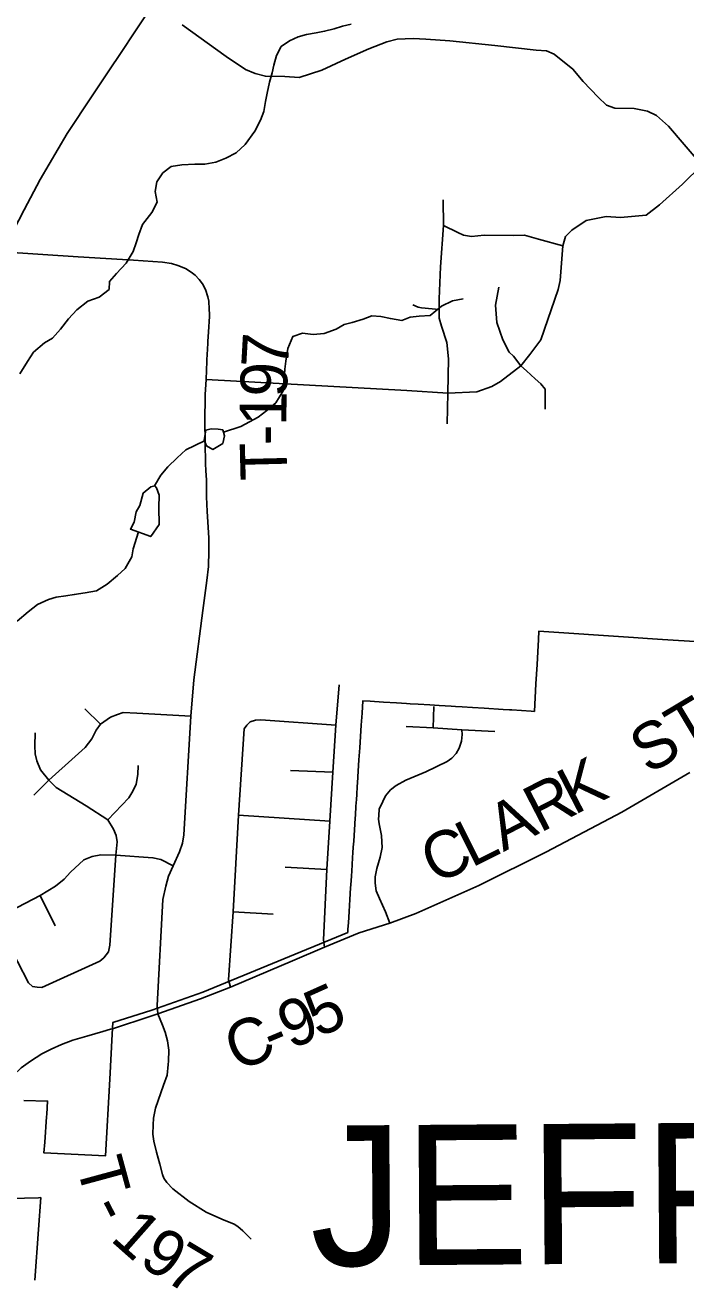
# Model space of a CAD drawing. Extents: x 114604 to 551442, y 316898 to 567001.
# Drawn here: x 244471 to 248711, y 409017 to 417074 of the extents above; entities that cross this region are included whole.
import ezdxf

# ---------------------------------------------------------------- set-up
doc = ezdxf.new("R2010")
doc.units = 0
for name, color, linetype in [('GE_P_Alignment_1000_Cardinal_Points', 7, 'Continuous'), ('GE_P_Alignment_1000_Stations', 7, 'Continuous'), ('GE_P_Alignment_100_Cardinal_Points', 7, 'Continuous'), ('GE_P_Alignment_100_Stations', 7, 'Continuous'), ('GE_P_Alignment_500_Bearings', 7, 'Continuous'), ('GE_P_Alignment_500_Stations', 7, 'Continuous'), ('MT_X_Edge_Line', 7, 'Continuous'), ('PM_P_Cells', 7, 'Continuous'), ('PM_P_CL_Double_Solid', 7, 'Continuous'), ('PM_P_Crosswalk', 7, 'Continuous')]:
    doc.layers.add(name, color=color, linetype=linetype)

msp = doc.modelspace()

# ---------------------------------------------------------------- linework, layer by layer
at = {"layer": 'GE_P_Alignment_1000_Cardinal_Points'}
for p, q in [((245643.9, 415043.1), (245647.4, 415104.4)), ((245640.4, 414981.8), (245643.9, 415043.1)), ((247088.4, 412561.1), (247093.6, 412698.7)), ((247274, 412547.9), (247485.6, 412538))]:
    msp.add_line(p, q, dxfattribs=at)
for points in [[(245650.4, 415285.7), (245649.4, 415302), (245643.2, 415328.9), (245627.4, 415375.1), (245609.3, 415411.5), (245587.1, 415440.6), (245561.7, 415468.9), (245536.4, 415488.2), (245499.7, 415511.1), (245450, 415530.6), (245409.7, 415542.6), (245352.7, 415551.1), (245166.5, 415565.2), (244811.4, 415585), (244325.7, 415618.2)], [(245647.4, 415104.4), (245653.1, 415202.5), (245651.8, 415263.9), (245650.4, 415285.7)], [(245635.2, 414858.8), (245639.7, 414969.6), (245640.4, 414981.8)], [(245626.5, 414691.5), (245626.6, 414702.1), (245632.8, 414797.3), (245635.2, 414858.8)], [(245629.9, 414215), (245627.3, 414257.3), (245624.4, 414531.3), (245626.5, 414691.5)], [(245640, 413950.8), (245635, 414045.8), (245633.7, 414151.7), (245629.9, 414215)], [(245318.9, 410779.5), (245354.9, 411459.5), (245372.7, 411546), (245391.6, 411609), (245420, 411676.8), (245462.3, 411766.1), (245481.1, 411821.4), (245489.7, 411875.4), (245534, 412636.4), (245553.8, 412870), (245611.4, 413315.1), (245637.2, 413508.6), (245648.4, 413596.7), (245650.4, 413698.4), (245648.9, 413781.9), (245640, 413950.8)], [(246916.3, 412570.3), (247088.4, 412561.1), (247274, 412547.9)], [(246811.9, 411307.5), (246784.2, 411381.3), (246744, 411466.5), (246723.9, 411516.3), (246717.3, 411564.2), (246718, 411605.9), (246727, 411659.1), (246748.4, 411732.2), (246762.5, 411792.8), (246760.2, 411829.2), (246757.8, 411870.9), (246742.7, 411944.8), (246738.3, 411976), (246740.2, 411999), (246743, 412038.6), (246765.6, 412089.8), (246784.1, 412125.4), (246815.1, 412163.1), (246852.4, 412192.6), (246914.7, 412225.3), (247042.5, 412278.4), (247178.5, 412345), (247208.6, 412367.1), (247237.5, 412397.6), (247257.1, 412432.1), (247270.3, 412477), (247275.2, 412519.8), (247274, 412547.9)], [(245390.5, 410421.1), (245392.6, 410491.4), (245385.3, 410552.2), (245369, 410608.5), (245351.9, 410653), (245321.4, 410725.1), (245318.9, 410779.5)], [(245921.9, 409278.4), (245867.5, 409332), (245836.3, 409359.4), (245812.1, 409375.3), (245732.5, 409408), (245632.2, 409453.2), (245523.7, 409521.4), (245419.7, 409601.1), (245380.4, 409643.3), (245360.6, 409669.6), (245352.4, 409694.8), (245335.9, 409761.4), (245314.6, 409838.2), (245295.7, 409908.1), (245289.7, 409952.9), (245292.7, 410013.8), (245294.7, 410055.2), (245308, 410120.8), (245358.6, 410268.2), (245382.3, 410331.6), (245389.8, 410399.5), (245390.5, 410421.1)]]:
    msp.add_lwpolyline(points, dxfattribs=at)
at = {"layer": 'GE_P_Alignment_1000_Stations'}
msp.add_lwpolyline([(244325.7, 415618.2), (244465.7, 415888.5), (244568.4, 416082.2), (244739.7, 416377.2), (244901.8, 416618.8), (245008.1, 416779), (245087.2, 416897.9), (245175, 417030), (245268.7, 417170.9), (245293.4, 417206.6), (245410.1, 417367.5), (245540, 417546.4), (245602.2, 417621.2)], dxfattribs=at)
at = {"layer": 'GE_P_Alignment_100_Cardinal_Points'}
for p, q in [((244854.1, 412683.6), (244954.9, 412584.3)), ((246173.2, 412287.7), (246445.3, 412276.1)), ((244526.7, 412128.8), (244624, 412225.4)), ((245839.7, 412000.8), (246426.7, 411962.3)), ((246139.2, 411666.3), (246406.1, 411651.6)), ((244664.1, 411289.9), (244566.5, 411485.5)), ((245805.7, 411380.5), (246062.1, 411365.6))]:
    msp.add_line(p, q, dxfattribs=at)
for points in [[(245477.7, 417074.9), (245759.9, 416871), (245885.9, 416788.8), (245946.1, 416763.3), (246013, 416744.7), (246137.1, 416744.2), (246228.6, 416736.5), (246374.8, 416784.2), (246527.4, 416854), (246676.6, 416920.8), (246791.9, 416965.2), (246857.6, 416982.9), (246959.9, 416987), (247042.1, 416984.2), (247195.7, 416971.6), (247484.5, 416942.5), (247749.8, 416912), (247816.8, 416907.5), (247866.7, 416887.6), (247986.3, 416791.2), (248052.8, 416711.6), (248147.5, 416609.9), (248200.8, 416559.6), (248255, 416540.8), (248378.2, 416537.6), (248463.7, 416520), (248523.3, 416493.1), (248598.4, 416424.7), (248812.7, 416174.7)], [(245632.8, 414797.3), (246919.6, 414727), (247183.4, 414711.1), (247370.3, 414720), (247465.3, 414754.2), (247521.8, 414785.5), (247652.3, 414886.9), (247708.5, 414959.5), (247779.9, 415052.7), (247890.8, 415375.5), (247903.3, 415434.8), (247920.8, 415656.6), (247937.9, 415715.4), (247978.6, 415756.1), (248070.3, 415818.2), (248199.2, 415844.1), (248291.3, 415839), (248455.1, 415853.6), (248542.7, 415919.6), (248689.2, 416053.2), (248812.7, 416174.7)], [(247178.7, 414512.5), (247183.4, 414711.1), (247188.5, 414929.9), (247177.5, 415035.4), (247143.2, 415140.8), (247127.3, 415192.2), (247127.8, 415247), (247128.6, 415315.6), (247135.3, 415522), (247154.8, 415787.1), (247152.8, 415952.2)], [(247154.8, 415787.1), (247247, 415741.7), (247283.2, 415724), (247334.7, 415716.6), (247417.1, 415724.9), (247602.5, 415723.7), (247674.6, 415724.2), (247764.9, 415699.1), (247920.8, 415656.6)], [(247688.6, 414853.2), (247652.3, 414886.9), (247605.6, 414948.4), (247577, 414973.9), (247535.3, 415053.5), (247498.4, 415164), (247489.9, 415274.7), (247509.6, 415390.7)], [(246958, 415276.7), (246992.7, 415261.8), (247015.3, 415257.3), (247127.8, 415247)], [(247808.9, 414607.3), (247807.9, 414736.1), (247779.4, 414769.4), (247743.1, 414802.6), (247688.6, 414853.2)], [(246392, 411154.4), (246386.1, 411200.2), (246406.1, 411651.6), (246426.7, 411962.3), (246445.3, 412276.1), (246465, 412579.5), (246485, 412838.1)], [(244624, 412225.4), (244791.7, 412378.8), (244855.9, 412435.5), (244899.3, 412492.1), (244926, 412546.5), (244954.9, 412584.3), (245019.2, 412630.6), (245062.8, 412647.5), (245100.2, 412660.3), (245187.8, 412656.8), (245534, 412636.4)], [(245788.3, 410896.8), (245776.8, 410942.9), (245805.7, 411380.5), (245839.7, 412000.8), (245876.4, 412554.4), (245893.9, 412579.6), (245915.6, 412600.6), (245948.9, 412611.2), (245984.3, 412613.6), (246465, 412579.5)], [(244278.1, 411335.3), (244491.7, 410923.9), (244518.9, 410901.1), (244548.2, 410897.2), (244577.3, 410895.3), (244949.2, 411064.7), (244976.2, 411085.8), (245005, 411123.5), (245015.2, 411167.3), (245052.7, 411745), (245060.4, 411830.5), (245055.9, 411870), (245038.9, 411911.6), (245001, 411971.8), (244862.8, 412060.4), (244670.2, 412177.8), (244624, 412225.4), (244569.3, 412291.7), (244546, 412349.9), (244535.2, 412395.7), (244532.8, 412445.7), (244536.3, 412529.1)], [(245001, 411971.8), (245135.5, 412112.4), (245162.3, 412154.3), (245182.8, 412200.3), (245194.8, 412262.9), (245196.5, 412319.2)], [(243647.3, 411136.1), (243747.2, 411130.2), (243817.1, 411134), (243935, 411163.1), (244278.1, 411335.3), (244566.5, 411485.5), (244666.4, 411544.2), (244720.3, 411590.4), (244761.7, 411634.5), (244846.6, 411714.3), (244900.6, 411735.5), (244956.8, 411746.4), (245052.7, 411745), (245290.4, 411727.9), (245342.6, 411715.8), (245420, 411676.8)]]:
    msp.add_lwpolyline(points, dxfattribs=at)
at = {"layer": 'GE_P_Alignment_100_Stations'}
for points in [[(248802.7, 413113.5), (248560.1, 413129.8), (248464.1, 413136.2), (248375.3, 413142.1), (247768.1, 413182.8), (247765, 413128.8), (247760.5, 413049.2), (247756, 412969.4), (247748.9, 412844.6), (247738.8, 412667.4), (247717.6, 412668.7), (247594.1, 412676.3), (247579.1, 412677.3), (247537.7, 412679.8), (247415.9, 412687.3), (247342.2, 412691.9), (247275.7, 412696), (247233.6, 412698.6), (247205.8, 412700.3), (247128.6, 412705), (247068.7, 412708.7), (246993.9, 412713.3), (246942.2, 412716.5), (246919, 412717.9), (246853.8, 412721.9), (246769.6, 412727.1), (246684.5, 412732.3), (246637.7, 412735.1), (246632.6, 412656.8), (246627.6, 412579.7), (246622.8, 412505.7), (246618.1, 412432.6), (246613.2, 412357), (246608.4, 412283.5), (246603.5, 412208.5), (246601.9, 412184.5), (246598.6, 412133.2), (246596.6, 412102.3), (246593.7, 412058.7), (246590, 412001.7), (246588.8, 411982.1), (246583.9, 411907.4), (246579.1, 411834.1), (246576.7, 411796.5), (246574.3, 411759.5), (246572.3, 411729.4), (246569.3, 411682.7), (246566.7, 411643.5), (246564.5, 411609.4), (246561, 411554.6), (246559.7, 411535.1), (246554.8, 411459.3), (246549.8, 411383.3), (246545, 411309), (246542.4, 411269.5), (246541.7, 411258.9), (246541, 411247.8), (245610.3, 410863.7), (245284.2, 410748.7), (245034.5, 410670.1), (245030.4, 410594.8), (245014.1, 410306.9), (244986.1, 409813), (244591.4, 409833), (244596.4, 409902.4), (244607.9, 410064.9), (244609.1, 410081.6), (244615, 410165.6), (244461.6, 410169.6)], [(244281.9, 409538.5), (244556.1, 409545.3), (244571, 409545.6), (244556.5, 409340.4), (244533.4, 409015)]]:
    msp.add_lwpolyline(points, dxfattribs=at)
at = {"layer": 'GE_P_Alignment_500_Bearings'}
msp.add_line((244968.5, 410611.9), (245018.8, 410626.5), dxfattribs=at)
for points in [[(245270.9, 410708.5), (245321.4, 410725.1), (245596.3, 410820.9), (245788.3, 410896.8), (246186.3, 411066.4), (246392, 411154.4), (246615.4, 411244.6), (246811.9, 411307.5), (246977.1, 411370.2), (247382.3, 411550.3), (247817.3, 411764.8), (248300.9, 412020.2), (248736.4, 412275.1)], [(245018.8, 410626.5), (245039, 410632.3), (245270.9, 410708.5)], [(244297.2, 410230.2), (244311.5, 410247), (244352, 410289.7), (244446.3, 410378.6), (244505.1, 410422.4), (244577.2, 410468.7), (244636.9, 410499.5), (244705, 410528.3), (244777.2, 410556.3), (244867.8, 410582.8), (244968.5, 410611.9)]]:
    msp.add_lwpolyline(points, dxfattribs=at)
at = {"layer": 'MT_X_Edge_Line'}
for points in [[(245619.2, 414409.7), (245635.3, 414371.7), (245675.4, 414349.7), (245739.5, 414387.8), (245749.5, 414436), (245739.4, 414474), (245709.3, 414480), (245665.3, 414481.9), (245631.4, 414473)], [(245631.4, 414473), (245619.2, 414409.7)], [(245276.9, 414108.7), (245228.8, 414068.6), (245206.8, 413988.4), (245182.8, 413948.3), (245170.9, 413882.1), (245146.9, 413838), (245277.2, 413790.1), (245331.2, 413866.3), (245329.1, 413976.5), (245331, 414054.7), (245314.9, 414102.7)], [(245314.9, 414102.7), (245302.7, 414114.9), (245276.9, 414108.7)]]:
    msp.add_lwpolyline(points, dxfattribs=at)
at = {"layer": 'PM_P_Cells'}
for points in [[(244436.5, 414834.9), (244486.5, 414913.2), (244524.5, 414973.3), (244594.6, 415033.5), (244646.7, 415063.7), (244698.7, 415121.8), (244748.7, 415188), (244802.8, 415246.2), (244872.9, 415300.4), (244945, 415326.5), (245009.1, 415376.7), (245013, 415426.8), (245057.1, 415479), (245119.1, 415545.2), (245163.1, 415619.4), (245183.1, 415675.5), (245201.1, 415729.6), (245225.1, 415793.8), (245283.1, 415870), (245317.1, 415936.2), (245305, 416004.3), (245315, 416066.4), (245355, 416124.6), (245407.1, 416164.7), (245477.2, 416176.9), (245559.4, 416181), (245623.5, 416181.1), (245693.6, 416193.2), (245759.8, 416219.3), (245825.9, 416253.5), (245883.9, 416307.7), (245943.9, 416391.9), (245982, 416464.1), (246001.9, 416518.2), (246013.9, 416582.3), (246023.9, 416636.5), (246039.8, 416706.6), (246055.8, 416766.8), (246065.8, 416816.9), (246083.8, 416879), (246113.8, 416935.2), (246167.8, 416973.3), (246223.9, 416997.4), (246276, 417013.5), (246338.1, 417023.6), (246392.2, 417033.7), (246454.3, 417049.8), (246508.4, 417065.9), (246562.5, 417080)], [(245742.9, 414460.6), (245855.6, 414496.2), (245909.7, 414526.3), (245965.8, 414556.5), (246021.9, 414598.6), (246079.9, 414648.8), (246125.9, 414725), (246133.9, 414795.1), (246137.8, 414865.3), (246143.8, 414915.4), (246157.7, 414997.5), (246187.7, 415073.7), (246249.8, 415095.9), (246320, 415087.9), (246390.1, 415094), (246466.2, 415122.2), (246518.3, 415150.3), (246570.4, 415164.4), (246640.5, 415184.5), (246696.6, 415206.7), (246752.7, 415202.7), (246814.8, 415188.8), (246889, 415176.9), (246941.1, 415199), (246999.2, 415205.1), (247069.3, 415209.2), (247143.4, 415269.4), (247213.5, 415303.5), (247281.7, 415315.6)], [(245301.1, 414114.5), (245340.9, 414184.9), (245387, 414237.1), (245447, 414295.3), (245501.1, 414347.4), (245621.2, 414405.1)], [(244420, 413246), (244490.1, 413306.2), (244550.2, 413354.3), (244620.3, 413386.5), (244670.4, 413400.6), (244732.5, 413408.7), (244786.6, 413416.8), (244856.7, 413428.9), (244928.8, 413441), (244996.9, 413483.2), (245063, 413539.4), (245113.1, 413585.5), (245155.1, 413659.7), (245165, 413711.8), (245198, 413819.2)]]:
    msp.add_lwpolyline(points, dxfattribs=at)

# ---------------------------------------------------------------- texts
at = {"layer": 'GE_P_Alignment_500_Stations'}
msp.add_text('JEFFERSON', height=900.05, rotation=0.41497, dxfattribs=at).set_placement((246301.3, 409107.3))
at = {"layer": 'PM_P_CL_Double_Solid'}
for s, height, rotation, p in [('STATE', 300.01, 30.81441, (248471, 412258.3)), ('K', 300, 27.31378, (247993.4, 411998.1)), ('R', 300, 27.31227, (247774.5, 411885)), ('A', 300, 27.29445, (247539.8, 411763.9)), ('C', 300, 24.22294, (247098.4, 411555)), ('L', 300, 26.5005, (247334.9, 411661.7)), ('5', 300, 24.13818, (246350.5, 410569.9)), ('9', 300, 23.02021, (246174.6, 410495.1)), ('C', 300, 22.68746, (245831.9, 410351.6)), ('-', 300, 22.76142, (246059.6, 410446.8))]:
    msp.add_text(s, height=height, rotation=rotation, dxfattribs=at).set_placement(p)
at = {"layer": 'PM_P_Crosswalk'}
for s, rotation, p in [('7', 86.76466, (246156.5, 414864.2)), ('9', 87.54636, (246148.6, 414680.7)), ('1', 89.48869, (246147, 414498.6)), ('-', 90.43844, (246148, 414376.7)), ('T', 91.4522, (246153.6, 414153.8)), ('T', 285.21411, (244796.6, 409760.1)), ('-', 297.0603, (244879.8, 409480.6)), ('1', 318.45257, (245010.2, 409274.9)), ('9', 327.81244, (245191.3, 409120.3)), ('7', 329.04875, (245353.7, 409018.1))]:
    msp.add_text(s, height=300, rotation=rotation, dxfattribs=at).set_placement(p)

doc.saveas('drawing.dxf')
